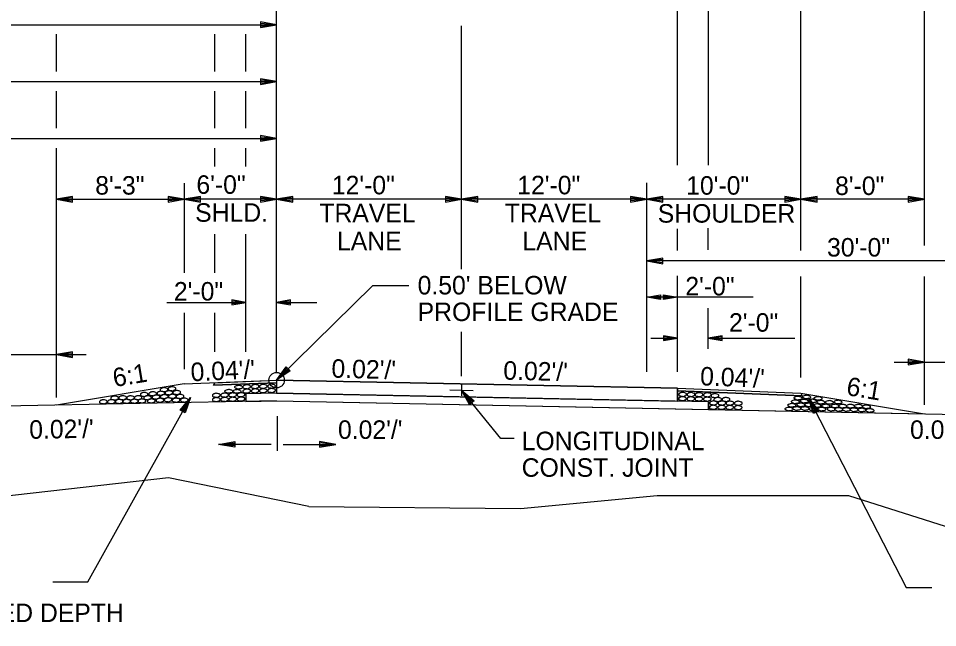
# Model space of a CAD drawing. Extents: x 1734743 to 1735935, y 759845 to 763831.
# Drawn here: x 1735776.4 to 1735836, y 760837.9 to 760877.4 of the extents above; entities that cross this region are included whole.
import ezdxf

# ---------------------------------------------------------------- set-up
doc = ezdxf.new("R2010")
doc.units = 0
for name, color, linetype in [('1', 7, 'Continuous'), ('19', 7, 'Continuous'), ('8', 7, 'Continuous'), ('Level 1', 7, 'Continuous'), ('R_Draft', 7, 'Continuous'), ('R_Prop Surface', 7, 'Continuous')]:
    doc.layers.add(name, color=color, linetype=linetype)

# ---------------------------------------------------------------- blocks, each defined once
blk = doc.blocks.new('TM')
at = {"layer": '8'}
for p, q in [((-120.309, 21.181), (-119.787, -20.829)), ((0, 0), (-120.309, 21.181)), ((-31.382, 2.945), (-120.176, 10.512)), ((-119.787, -20.829), (0, 0)), ((-119.911, -10.826), (-31.307, -3.057))]:
    blk.add_line(p, q, dxfattribs=at)
blk = doc.blocks.new('ROCKS')
at = {"layer": '1'}
blk.add_spline([(0.013, 0.06), (0.053, 0.053), (0.107, 0.033), (0.133, 0.013), (0.133, -0.007), (0.12, -0.033), (0.107, -0.04), (0.073, -0.053), (0.033, -0.067), (0.013, -0.067), (-0.02, -0.06), (-0.06, -0.053), (-0.087, -0.047), (-0.113, -0.02), (-0.113, -0.007), (-0.107, 0.02), (-0.087, 0.033), (-0.067, 0.047), (-0.033, 0.053), (-0.02, 0.06), (0.013, 0.06)], degree=3, dxfattribs=at)

msp = doc.modelspace()

# ---------------------------------------------------------------- linework, layer by layer
at = {"layer": '19'}
for p, q in [((1735827.144, 760862.362), (1735827.144, 760897.215)), ((1735835.147, 760862.677), (1735835.147, 760894.151)), ((1735821.144, 760867.878), (1735821.144, 760888.862)), ((1735793.144, 760856.906), (1735793.144, 760879.011)), ((1735819.136, 760867.878), (1735819.136, 760879.07)), ((1735713.144, 760876.99), (1735793.144, 760876.99)), ((1735792.094, 760877.173), (1735792.094, 760876.806)), ((1735793.144, 760876.99), (1735792.094, 760877.173)), ((1735792.864, 760877.016), (1735792.094, 760877.077)), ((1735792.094, 760876.806), (1735793.144, 760876.99)), ((1735792.094, 760876.893), (1735792.864, 760876.963)), ((1735805.144, 760861.148), (1735805.144, 760876.919)), ((1735778.869, 760873.962), (1735778.869, 760876.371)), ((1735789.147, 760873.962), (1735789.147, 760876.371)), ((1735791.145, 760873.962), (1735791.145, 760876.371)), ((1735753.144, 760873.303), (1735793.144, 760873.303)), ((1735792.094, 760873.487), (1735792.094, 760873.119)), ((1735793.144, 760873.303), (1735792.094, 760873.487)), ((1735792.864, 760873.329), (1735792.094, 760873.391)), ((1735792.094, 760873.119), (1735793.144, 760873.303)), ((1735792.094, 760873.207), (1735792.864, 760873.277)), ((1735778.869, 760870.276), (1735778.869, 760872.684)), ((1735789.147, 760870.276), (1735789.147, 760872.684)), ((1735791.145, 760870.276), (1735791.145, 760872.684)), ((1735763.019, 760869.616), (1735793.144, 760869.616)), ((1735792.094, 760869.8), (1735792.094, 760869.433)), ((1735793.144, 760869.616), (1735792.094, 760869.8)), ((1735792.864, 760869.643), (1735792.094, 760869.704)), ((1735792.094, 760869.433), (1735793.144, 760869.616)), ((1735792.094, 760869.52), (1735792.864, 760869.59)), ((1735778.869, 760852.821), (1735778.869, 760868.998)), ((1735789.147, 760867.793), (1735789.147, 760868.998)), ((1735791.145, 760867.793), (1735791.145, 760868.998)), ((1735787.154, 760866.729), (1735787.154, 760860.896)), ((1735817.144, 760854.487), (1735817.144, 760866.731)), ((1735779.919, 760865.864), (1735778.869, 760865.681)), ((1735778.869, 760865.681), (1735787.154, 760865.681)), ((1735778.869, 760865.681), (1735779.919, 760865.497)), ((1735779.919, 760865.768), (1735779.149, 760865.707)), ((1735779.149, 760865.654), (1735779.919, 760865.584)), ((1735779.919, 760865.497), (1735779.919, 760865.864)), ((1735786.104, 760865.865), (1735786.104, 760865.497)), ((1735787.154, 760865.681), (1735786.104, 760865.865)), ((1735786.874, 760865.707), (1735786.104, 760865.768)), ((1735786.104, 760865.497), (1735787.154, 760865.681)), ((1735786.104, 760865.585), (1735786.874, 760865.655)), ((1735793.144, 760865.681), (1735787.144, 760865.681)), ((1735788.204, 760865.864), (1735787.154, 760865.681)), ((1735787.154, 760865.681), (1735788.204, 760865.497)), ((1735788.204, 760865.768), (1735787.434, 760865.707)), ((1735787.434, 760865.654), (1735788.204, 760865.584)), ((1735788.204, 760865.497), (1735788.204, 760865.864)), ((1735792.094, 760865.865), (1735792.094, 760865.497)), ((1735793.144, 760865.681), (1735792.094, 760865.865)), ((1735792.864, 760865.707), (1735792.094, 760865.768)), ((1735792.094, 760865.497), (1735793.144, 760865.681)), ((1735792.094, 760865.585), (1735792.864, 760865.655)), ((1735794.194, 760865.864), (1735793.144, 760865.681)), ((1735805.144, 760865.681), (1735793.144, 760865.681)), ((1735793.144, 760865.681), (1735794.194, 760865.497)), ((1735794.194, 760865.768), (1735793.424, 760865.707)), ((1735793.424, 760865.654), (1735794.194, 760865.584)), ((1735794.194, 760865.497), (1735794.194, 760865.864)), ((1735804.094, 760865.865), (1735804.094, 760865.497)), ((1735805.144, 760865.681), (1735804.094, 760865.865)), ((1735804.864, 760865.707), (1735804.094, 760865.768)), ((1735804.094, 760865.497), (1735805.144, 760865.681)), ((1735804.094, 760865.585), (1735804.864, 760865.655)), ((1735806.194, 760865.864), (1735805.144, 760865.681)), ((1735817.144, 760865.681), (1735805.144, 760865.681)), ((1735805.144, 760865.681), (1735806.194, 760865.497)), ((1735806.194, 760865.768), (1735805.424, 760865.707)), ((1735805.424, 760865.654), (1735806.194, 760865.584)), ((1735806.194, 760865.497), (1735806.194, 760865.864)), ((1735816.094, 760865.865), (1735816.094, 760865.497)), ((1735817.144, 760865.681), (1735816.094, 760865.865)), ((1735816.864, 760865.707), (1735816.094, 760865.768)), ((1735816.094, 760865.497), (1735817.144, 760865.681)), ((1735816.094, 760865.585), (1735816.864, 760865.655)), ((1735818.194, 760865.864), (1735817.144, 760865.681)), ((1735827.144, 760865.681), (1735817.144, 760865.681)), ((1735817.144, 760865.681), (1735818.194, 760865.497)), ((1735818.194, 760865.768), (1735817.424, 760865.707)), ((1735817.424, 760865.654), (1735818.194, 760865.584)), ((1735818.194, 760865.497), (1735818.194, 760865.864)), ((1735826.094, 760865.865), (1735826.094, 760865.497)), ((1735827.144, 760865.681), (1735826.094, 760865.865)), ((1735826.864, 760865.707), (1735826.094, 760865.768)), ((1735826.094, 760865.497), (1735827.144, 760865.681)), ((1735826.094, 760865.585), (1735826.864, 760865.655)), ((1735828.194, 760865.864), (1735827.144, 760865.681)), ((1735835.147, 760865.681), (1735827.144, 760865.681)), ((1735827.144, 760865.681), (1735828.194, 760865.497)), ((1735828.194, 760865.768), (1735827.424, 760865.707)), ((1735827.424, 760865.654), (1735828.194, 760865.584)), ((1735828.194, 760865.497), (1735828.194, 760865.864)), ((1735834.097, 760865.865), (1735834.097, 760865.497)), ((1735835.147, 760865.681), (1735834.097, 760865.865)), ((1735834.867, 760865.707), (1735834.097, 760865.768)), ((1735834.097, 760865.497), (1735835.147, 760865.681)), ((1735834.097, 760865.585), (1735834.867, 760865.655)), ((1735819.136, 760862.362), (1735819.136, 760863.763)), ((1735821.136, 760862.404), (1735821.136, 760863.806)), ((1735789.147, 760860.896), (1735789.147, 760863.407)), ((1735791.145, 760855.772), (1735791.145, 760863.407)), ((1735818.194, 760861.861), (1735817.144, 760861.677)), ((1735818.194, 760861.494), (1735818.194, 760861.861)), ((1735847.144, 760861.677), (1735817.144, 760861.677)), ((1735817.144, 760861.677), (1735818.194, 760861.494)), ((1735818.194, 760861.765), (1735817.424, 760861.704)), ((1735817.424, 760861.651), (1735818.194, 760861.581)), ((1735793.144, 760854.442), (1735793.144, 760861.007)), ((1735819.136, 760858.856), (1735819.136, 760860.712)), ((1735827.144, 760854.127), (1735827.144, 760860.677)), ((1735835.147, 760852.347), (1735835.147, 760860.677)), ((1735817.144, 760859.323), (1735818.039, 760859.479)), ((1735818.039, 760859.479), (1735818.039, 760859.166)), ((1735818.241, 760859.166), (1735818.241, 760859.479)), ((1735818.241, 760859.479), (1735819.136, 760859.323)), ((1735786.036, 760858.989), (1735791.145, 760858.989)), ((1735790.25, 760859.145), (1735790.25, 760858.832)), ((1735791.145, 760858.989), (1735790.25, 760859.145)), ((1735790.906, 760859.011), (1735790.25, 760859.063)), ((1735790.25, 760858.832), (1735791.145, 760858.989)), ((1735790.25, 760858.907), (1735790.906, 760858.966)), ((1735794.039, 760859.147), (1735793.144, 760858.99)), ((1735793.144, 760858.99), (1735794.039, 760858.833)), ((1735793.144, 760858.99), (1735795.749, 760858.988)), ((1735794.039, 760859.072), (1735793.383, 760859.012)), ((1735793.383, 760858.968), (1735794.039, 760858.915)), ((1735794.039, 760858.833), (1735794.039, 760859.147)), ((1735824.041, 760859.323), (1735817.144, 760859.323)), ((1735818.039, 760859.166), (1735817.144, 760859.323)), ((1735817.383, 760859.345), (1735818.039, 760859.397)), ((1735818.039, 760859.241), (1735817.383, 760859.3)), ((1735818.241, 760859.405), (1735818.898, 760859.345)), ((1735819.136, 760859.323), (1735818.241, 760859.166)), ((1735818.898, 760859.3), (1735818.241, 760859.248)), ((1735819.136, 760854.487), (1735819.136, 760858.856)), ((1735787.154, 760858.307), (1735787.154, 760854.66)), ((1735789.147, 760855.772), (1735789.147, 760858.307)), ((1735821.136, 760855.987), (1735821.136, 760858.619)), ((1735805.144, 760854.202), (1735805.144, 760857.085)), ((1735817.414, 760856.672), (1735819.136, 760856.672)), ((1735818.241, 760856.828), (1735818.241, 760856.515)), ((1735819.136, 760856.672), (1735818.241, 760856.828)), ((1735818.898, 760856.694), (1735818.241, 760856.746)), ((1735818.241, 760856.515), (1735819.136, 760856.672)), ((1735818.241, 760856.59), (1735818.898, 760856.649)), ((1735822.03, 760856.83), (1735821.136, 760856.673)), ((1735821.136, 760856.673), (1735826.745, 760856.669)), ((1735821.136, 760856.673), (1735822.03, 760856.517)), ((1735822.03, 760856.755), (1735821.374, 760856.696)), ((1735821.374, 760856.651), (1735822.03, 760856.599)), ((1735822.03, 760856.517), (1735822.03, 760856.83)), ((1735770.15, 760855.603), (1735780.796, 760855.603)), ((1735779.919, 760855.786), (1735778.869, 760855.603)), ((1735778.869, 760855.603), (1735779.919, 760855.419)), ((1735779.919, 760855.69), (1735779.149, 760855.629)), ((1735779.149, 760855.576), (1735779.919, 760855.506)), ((1735779.919, 760855.419), (1735779.919, 760855.786)), ((1735834.097, 760855.3), (1735834.097, 760854.933)), ((1735835.147, 760855.116), (1735834.097, 760855.3)), ((1735793.145, 760853.942), (1735793.766, 760854.809)), ((1735793.329, 760854.152), (1735793.828, 760854.739)), ((1735793.766, 760854.809), (1735794.02, 760854.546)), ((1735833.181, 760855.116), (1735843.866, 760855.116)), ((1735834.867, 760855.143), (1735834.097, 760855.204)), ((1735834.097, 760854.933), (1735835.147, 760855.116)), ((1735834.097, 760855.02), (1735834.867, 760855.09)), ((1735794.02, 760854.546), (1735793.145, 760853.942)), ((1735793.959, 760854.607), (1735793.364, 760854.117)), ((1735787.144, 760853.702), (1735778.869, 760852.323)), ((1735787.144, 760853.702), (1735793.144, 760853.942)), ((1735789.062, 760853.612), (1735793.144, 760853.776)), ((1735793.144, 760853.942), (1735819.144, 760853.422)), ((1735793.144, 760853.942), (1735793.144, 760853.109)), ((1735793.144, 760853.109), (1735791.145, 760853.069)), ((1735791.145, 760853.069), (1735791.145, 760852.569)), ((1735793.144, 760853.109), (1735819.144, 760852.589)), ((1735805.661, 760852.371), (1735805.144, 760853.3)), ((1735805.144, 760853.3), (1735805.947, 760852.598)), ((1735805.728, 760852.426), (1735805.297, 760853.065)), ((1735805.336, 760853.097), (1735805.871, 760852.544)), ((1735819.144, 760853.422), (1735827.144, 760853.102)), ((1735819.144, 760853.422), (1735819.144, 760852.589)), ((1735819.144, 760853.256), (1735827.229, 760852.932)), ((1735827.144, 760853.102), (1735835.147, 760851.769)), ((1735793.144, 760852.609), (1735775.459, 760852.255)), ((1735780.898, 760840.862), (1735787.57, 760852.825)), ((1735786.901, 760852), (1735787.57, 760852.825)), ((1735786.977, 760851.958), (1735787.41, 760852.596)), ((1735787.453, 760852.572), (1735787.14, 760851.869)), ((1735787.57, 760852.825), (1735787.218, 760851.819)), ((1735793.144, 760852.609), (1735835.147, 760851.769)), ((1735793.144, 760852.609), (1735838.556, 760851.701)), ((1735805.947, 760852.598), (1735805.661, 760852.371)), ((1735821.144, 760852.549), (1735819.144, 760852.589)), ((1735821.144, 760852.549), (1735821.144, 760852.049)), ((1735827.639, 760852.797), (1735833.961, 760840.512)), ((1735827.956, 760851.783), (1735827.639, 760852.797)), ((1735827.639, 760852.797), (1735828.282, 760851.947)), ((1735828.033, 760851.823), (1735827.741, 760852.536)), ((1735827.785, 760852.559), (1735828.197, 760851.909)), ((1735787.218, 760851.819), (1735786.901, 760852)), ((1735828.282, 760851.947), (1735827.956, 760851.783)), ((1735793.181, 760851.607), (1735793.181, 760849.354)), ((1735792.802, 760849.77), (1735789.381, 760849.77)), ((1735793.56, 760849.77), (1735796.981, 760849.77)), ((1735786.127, 760847.616), (1735774.939, 760846.348)), ((1735795.227, 760845.749), (1735786.127, 760847.616)), ((1735808.97, 760845.634), (1735817.823, 760846.47)), ((1735817.823, 760846.47), (1735830.234, 760846.47)), ((1735830.234, 760846.47), (1735838.062, 760843.986)), ((1735795.227, 760845.749), (1735808.97, 760845.634)), ((1735778.63, 760840.862), (1735780.898, 760840.862)), ((1735833.961, 760840.512), (1735835.634, 760840.512))]:
    msp.add_line(p, q, dxfattribs=at)
for points in [[(1735801.727, 760860.053), (1735799.372, 760860.053), (1735793.145, 760853.942)], [(1735793.144, 760853.776), (1735789.062, 760853.612), (1735789.062, 760853.612), (1735789.147, 760853.783), (1735789.147, 760853.783), (1735789.147, 760853.783), (1735793.144, 760853.942), (1735793.144, 760853.942), (1735793.144, 760853.942), (1735793.144, 760853.776), (1735793.144, 760853.776), (1735793.144, 760853.776)], [(1735808.55, 760850.173), (1735807.674, 760850.173), (1735805.144, 760853.3)], [(1735827.229, 760852.932), (1735819.144, 760853.256), (1735819.144, 760853.256), (1735819.144, 760853.422), (1735819.144, 760853.422), (1735819.144, 760853.422), (1735827.144, 760853.102), (1735827.144, 760853.102), (1735827.144, 760853.102), (1735827.229, 760852.932), (1735827.229, 760852.932), (1735827.229, 760852.932)]]:
    msp.add_lwpolyline(points, dxfattribs=at)
for points in [[(1735819.144, 760853.422), (1735793.144, 760853.942), (1735793.144, 760853.109), (1735819.144, 760852.589)], [(1735821.144, 760852.549), (1735793.144, 760853.109), (1735793.144, 760853.109), (1735791.145, 760853.069), (1735791.145, 760852.569), (1735791.145, 760852.569), (1735793.144, 760852.609), (1735821.144, 760852.049)]]:
    msp.add_lwpolyline(points, close=True, dxfattribs=at)
msp.add_circle((1735793.145, 760853.942), 0.5, dxfattribs=at)
at = {"layer": 'R_Draft'}
for p, q in [((1735805.144, 760853.675), (1735805.144, 760852.924)), ((1735804.373, 760853.315), (1735805.892, 760853.285))]:
    msp.add_line(p, q, dxfattribs=at)
at = {"layer": 'R_Prop Surface'}
for p, q in [((1735789.147, 760853.783), (1735789.062, 760853.612)), ((1735827.144, 760853.102), (1735827.229, 760852.932))]:
    msp.add_line(p, q, dxfattribs=at)

# ---------------------------------------------------------------- block references
at = {"layer": '19', "xscale": 0.008761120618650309}
for p, yscale, rotation in [((1735789.378, 760849.766), -0.008761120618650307, -179.20057588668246), ((1735796.981, 760849.766), 0.008761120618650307, -0.7994241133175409)]:
    msp.add_blockref('TM', p, dxfattribs=dict(at, yscale=yscale, rotation=rotation))
at = {"layer": 'Level 1'}
for p, xscale, yscale, rotation in [((1735785.831, 760853.338), 2.011654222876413, 2.011654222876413, 1.8263814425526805), ((1735786.339, 760853.394), 2.011654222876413, 2.011654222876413, 1.8263814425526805), ((1735790.706, 760853.501), 2.0116542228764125, -2.011654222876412, 178.88395360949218), ((1735791.19, 760853.525), 2.011654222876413, 2.0116542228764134, 3.0987721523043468), ((1735791.733, 760853.538), 2.011654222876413, 2.0116542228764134, 3.0987721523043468), ((1735792.255, 760853.549), 2.011654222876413, 2.0116542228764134, 3.0987721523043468), ((1735792.797, 760853.561), 2.011654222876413, 2.0116542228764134, 3.0987721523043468), ((1735782.626, 760852.797), 2.011654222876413, 2.011654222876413, 1.8263814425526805), ((1735783.146, 760852.813), 2.011654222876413, 2.011654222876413, 1.8263814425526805), ((1735783.653, 760852.805), 2.011654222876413, 2.011654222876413, 1.8263814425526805), ((1735784.146, 760852.812), 2.011654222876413, 2.011654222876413, 1.8263814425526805), ((1735784.536, 760853.026), 2.011654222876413, 2.011654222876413, 1.8263814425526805), ((1735784.754, 760852.812), 2.011654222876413, 2.011654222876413, 1.8263814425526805), ((1735785.094, 760853.07), 2.011654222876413, 2.011654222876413, 1.8263814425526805), ((1735785.312, 760852.856), 2.011654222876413, 2.011654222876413, 1.8263814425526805), ((1735785.622, 760853.102), 2.011654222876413, 2.011654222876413, 1.8263814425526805), ((1735785.839, 760852.888), 2.011654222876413, 2.011654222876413, 1.8263814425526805), ((1735786.139, 760853.137), 2.011654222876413, 2.011654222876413, 1.8263814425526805), ((1735786.369, 760852.907), 2.011654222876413, 2.011654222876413, 1.8263814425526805), ((1735786.65, 760853.149), 2.011654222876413, 2.011654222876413, 1.8263814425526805), ((1735786.866, 760852.896), 2.011654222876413, 2.011654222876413, 1.8263814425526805), ((1735789.215, 760852.971), 2.011654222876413, 2.0116542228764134, 3.0987721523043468), ((1735789.758, 760852.983), 2.011654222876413, 2.0116542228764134, 3.0987721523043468), ((1735790.065, 760853.23), 2.0116542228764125, -2.011654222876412, 178.88395360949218), ((1735790.28, 760852.995), 2.011654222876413, 2.0116542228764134, 3.0987721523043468), ((1735790.281, 760852.714), 2.011654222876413, 2.0116542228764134, 3.0987721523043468), ((1735790.595, 760853.229), 2.0116542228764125, -2.011654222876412, 178.88395360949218), ((1735790.822, 760853.007), 2.011654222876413, 2.0116542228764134, 3.0987721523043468), ((1735790.823, 760852.727), 2.011654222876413, 2.0116542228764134, 3.0987721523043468), ((1735791.191, 760853.245), 2.011654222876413, 2.0116542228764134, 3.0987721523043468), ((1735791.734, 760853.257), 2.011654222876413, 2.0116542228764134, 3.0987721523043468), ((1735792.256, 760853.269), 2.011654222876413, 2.0116542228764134, 3.0987721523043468), ((1735792.798, 760853.281), 2.011654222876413, 2.0116542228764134, 3.0987721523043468), ((1735819.443, 760852.752), 2.011654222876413, 2.011654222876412, 0.7559682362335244), ((1735819.453, 760853.031), 2.011654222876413, 2.011654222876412, 0.7559682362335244), ((1735819.986, 760852.741), 2.011654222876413, 2.011654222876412, 0.7559682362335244), ((1735819.997, 760853.021), 2.011654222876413, 2.011654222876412, 0.7559682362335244), ((1735820.508, 760852.732), 2.011654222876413, 2.011654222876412, 0.7559682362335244), ((1735820.518, 760853.012), 2.011654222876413, 2.011654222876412, 0.7559682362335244), ((1735821.061, 760853.001), 2.011654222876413, 2.011654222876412, 0.7559682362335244), ((1735821.552, 760852.949), 2.0116542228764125, 2.011654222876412, 1.1160463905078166), ((1735826.977, 760852.79), 2.011654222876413, -2.011654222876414, 178.00441377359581), ((1735827.53, 760852.861), 2.011654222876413, -2.011654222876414, 178.00441377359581), ((1735828.277, 760852.772), 2.011654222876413, -2.011654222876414, 178.00441377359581), ((1735781.893, 760852.552), 2.011654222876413, 2.011654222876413, 1.8263814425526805), ((1735782.415, 760852.558), 2.011654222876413, 2.011654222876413, 1.8263814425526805), ((1735782.915, 760852.572), 2.011654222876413, 2.011654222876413, 1.8263814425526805), ((1735783.411, 760852.583), 2.011654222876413, 2.011654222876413, 1.8263814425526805), ((1735783.907, 760852.59), 2.011654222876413, 2.011654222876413, 1.8263814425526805), ((1735784.397, 760852.607), 2.011654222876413, 2.011654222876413, 1.8263814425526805), ((1735785.005, 760852.607), 2.011654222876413, 2.011654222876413, 1.8263814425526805), ((1735785.563, 760852.651), 2.011654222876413, 2.011654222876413, 1.8263814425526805), ((1735786.091, 760852.683), 2.011654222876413, 2.011654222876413, 1.8263814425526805), ((1735786.605, 760852.653), 2.011654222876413, 2.011654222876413, 1.8263814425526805), ((1735787.133, 760852.659), 2.011654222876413, 2.011654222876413, 1.8263814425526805), ((1735789.216, 760852.691), 2.011654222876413, 2.0116542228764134, 3.0987721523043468), ((1735789.759, 760852.703), 2.011654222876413, 2.0116542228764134, 3.0987721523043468), ((1735821.05, 760852.722), 2.011654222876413, 2.011654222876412, 0.7559682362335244), ((1735821.446, 760852.194), 2.0116542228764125, 2.011654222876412, 1.1160463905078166), ((1735821.455, 760852.474), 2.0116542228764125, 2.011654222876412, 1.1160463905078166), ((1735821.729, 760852.701), 2.0116542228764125, 2.011654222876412, 1.1160463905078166), ((1735821.99, 760852.188), 2.0116542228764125, 2.011654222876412, 1.1160463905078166), ((1735821.998, 760852.467), 2.0116542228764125, 2.011654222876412, 1.1160463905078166), ((1735822.262, 760852.7), 2.0116542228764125, 2.011654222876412, 1.1160463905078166), ((1735822.262, 760852.7), 2.0116542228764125, 2.011654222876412, 1.1160463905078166), ((1735822.511, 760852.181), 2.0116542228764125, 2.011654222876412, 1.1160463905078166), ((1735822.52, 760852.461), 2.0116542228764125, 2.011654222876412, 1.1160463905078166), ((1735823.054, 760852.174), 2.0116542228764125, 2.011654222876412, 1.1160463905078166), ((1735823.063, 760852.454), 2.0116542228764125, 2.011654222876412, 1.1160463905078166), ((1735826.571, 760852.325), 2.011654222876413, -2.011654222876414, 178.00441377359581), ((1735826.804, 760852.551), 2.011654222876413, -2.011654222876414, 178.00441377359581), ((1735827.155, 760852.354), 2.011654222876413, -2.011654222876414, 178.00441377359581), ((1735827.379, 760852.596), 2.011654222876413, -2.011654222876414, 178.00441377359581), ((1735827.681, 760852.35), 2.011654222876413, -2.011654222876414, 178.00441377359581), ((1735827.901, 760852.604), 2.011654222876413, -2.011654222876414, 178.00441377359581), ((1735828.195, 760852.301), 2.011654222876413, -2.011654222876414, 178.00441377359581), ((1735828.454, 760852.525), 2.011654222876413, -2.011654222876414, 178.00441377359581), ((1735828.769, 760852.28), 2.011654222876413, -2.011654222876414, 178.00441377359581), ((1735829.001, 760852.515), 2.011654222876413, -2.011654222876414, 178.00441377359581), ((1735829.377, 760852.278), 2.011654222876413, -2.011654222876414, 178.00441377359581), ((1735829.562, 760852.536), 2.011654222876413, -2.011654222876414, 178.00441377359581), ((1735829.869, 760852.271), 2.011654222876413, -2.011654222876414, 178.00441377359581), ((1735830.38, 760852.269), 2.011654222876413, -2.011654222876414, 178.00441377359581), ((1735830.891, 760852.268), 2.011654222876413, -2.011654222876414, 178.00441377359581), ((1735831.417, 760852.227), 2.011654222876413, -2.011654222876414, 178.00441377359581), ((1735826.395, 760852.08), 2.011654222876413, -2.011654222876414, 178.00441377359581), ((1735826.891, 760852.116), 2.011654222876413, -2.011654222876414, 178.00441377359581), ((1735827.423, 760852.114), 2.011654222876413, -2.011654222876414, 178.00441377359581), ((1735827.956, 760852.073), 2.011654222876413, -2.011654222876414, 178.00441377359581), ((1735828.516, 760852.076), 2.011654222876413, -2.011654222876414, 178.00441377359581), ((1735829.124, 760852.074), 2.011654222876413, -2.011654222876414, 178.00441377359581), ((1735829.614, 760852.056), 2.011654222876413, -2.011654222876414, 178.00441377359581), ((1735830.111, 760852.048), 2.011654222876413, -2.011654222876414, 178.00441377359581), ((1735830.607, 760852.035), 2.011654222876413, -2.011654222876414, 178.00441377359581), ((1735831.106, 760852.02), 2.011654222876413, -2.011654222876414, 178.00441377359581), ((1735831.635, 760851.989), 2.011654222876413, -2.011654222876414, 178.00441377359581)]:
    msp.add_blockref('ROCKS', p, dxfattribs=dict(at, xscale=xscale, yscale=yscale, rotation=rotation))

# ---------------------------------------------------------------- texts
at = {"layer": '19'}
for s, p in [('8\'-3"', (1735781.383, 760865.977)), ('6\'-0"', (1735787.945, 760866.029)), ('12\'-0"', (1735796.726, 760865.996)), ('12\'-0"', (1735808.749, 760865.996)), ('10\'-0"', (1735819.702, 760865.973)), ('8\'-0"', (1735829.356, 760865.952)), ('SHLD.', (1735787.864, 760864.216)), ('TRAVEL', (1735795.918, 760864.183)), ('TRAVEL', (1735807.941, 760864.183)), ('SHOULDER', (1735817.859, 760864.16)), ('LANE', (1735797.061, 760862.371)), ('LANE', (1735809.084, 760862.371)), ('30\'-0"', (1735828.835, 760861.961)), ("0.50' BELOW", (1735802.289, 760859.504)), ('2\'-0"', (1735819.647, 760859.441)), ('2\'-0"', (1735786.486, 760859.107)), ('PROFILE GRADE', (1735802.289, 760857.779)), ('2\'-0"', (1735822.479, 760857.088)), ("0.02'/'", (1735797.126, 760850.138)), ("0.02'/'", (1735834.218, 760850.138)), ('LONGITUDINAL', (1735809.036, 760849.406)), ('CONST. JOINT', (1735809.036, 760847.681))]:
    msp.add_text(s, height=1.2, dxfattribs=at).set_placement(p)
for s, rotation, p in [("0.04'/'", 2.61133, (1735787.595, 760853.869)), ("0.02'/'", 358.63856, (1735796.691, 760854.11)), ('6:1', 9.45113, (1735782.625, 760853.496)), ("0.02'/'", 358.63856, (1735807.834, 760853.982)), ("0.04'/'", 357.83981, (1735820.589, 760853.615)), ('6:1', 350.54888, (1735830.036, 760852.987)), ("0.02'/'", 1.0121, (1735777.115, 760850.139)), ('(CLASS 7) - VAR. COMPACTED DEPTH', 360, (1735753.815, 760838.261))]:
    msp.add_text(s, height=1.2, rotation=rotation, dxfattribs=at).set_placement(p)

doc.saveas('drawing.dxf')
